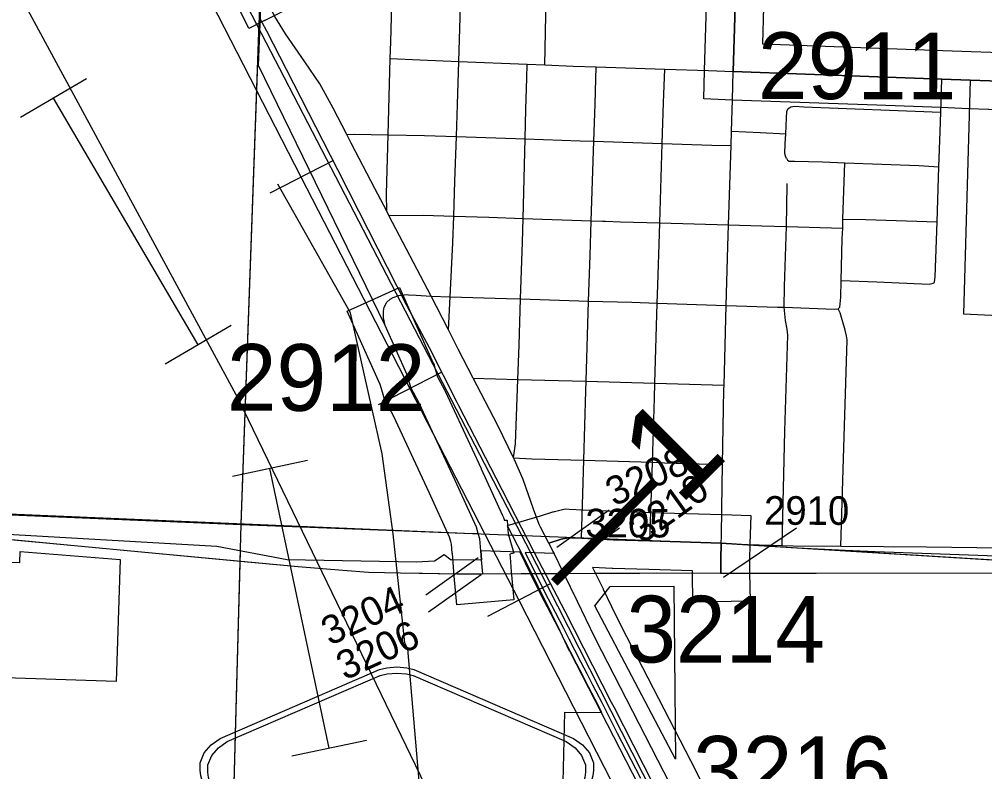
# Model space of a CAD drawing. Extents: x -157.2 to -99.3, y 12.2 to 46.2.
# Drawn here: x -140.306 to -139.294, y 17.77 to 18.559 of the extents above; entities that cross this region are included whole.
import ezdxf

# ---------------------------------------------------------------- set-up
doc = ezdxf.new("R2010")
doc.units = 0
for name, color, linetype in [('tdCoCityStreetMajor', 7, 'Continuous'), ('tdCoCityStreetMinor', 7, 'Continuous'), ('tdCoCorpBndry', 7, 'Continuous'), ('tdCoHydroRiver', 7, 'Continuous'), ('tdCoPipe', 7, 'Continuous'), ('tdCoPriCL', 7, 'Continuous'), ('tdCoPriNonDiv', 7, 'Continuous'), ('tdCoPriNonDivCL', 7, 'Continuous'), ('tdCoRRCL', 7, 'Continuous'), ('tdCoSecRdNmbr', 7, 'Continuous'), ('tdCoSecRteBand', 7, 'Continuous'), ('tdCoSecRteCL', 7, 'Continuous'), ('tdCoSectLine', 7, 'Continuous'), ('tdCoSectLinePart', 7, 'Continuous'), ('tdCoShieldCoRteHrd', 7, 'Continuous'), ('tdCoSurfAsphalt', 7, 'Continuous'), ('tdCoSurfConc', 7, 'Continuous'), ('tdCoSurfGravel', 7, 'Continuous'), ('tdStHwyPriRefPost1', 7, 'Continuous')]:
    doc.layers.add(name, color=color, linetype=linetype)

msp = doc.modelspace()

# ---------------------------------------------------------------- linework, layer by layer
at = {"layer": 'tdCoCityStreetMajor'}
for p, q in [((-139.8506, 18.3529), (-139.8494, 18.3895)), ((-139.7509, 18.01), (-139.7596, 18.0268))]:
    msp.add_line(p, q, dxfattribs=at)
for points in [[(-139.8453, 18.5151), (-139.8432, 18.5847), (-139.842, 18.627), (-139.8412, 18.6547), (-139.8385, 18.7513), (-139.8395, 18.7584), (-139.8412, 18.7616)], [(-139.8744, 18.2691), (-139.9186, 18.3536), (-139.9209, 18.3582), (-139.9333, 18.3818), (-139.9582, 18.4296), (-139.9628, 18.4385), (-139.9772, 18.4661), (-139.991, 18.4918), (-140.0067, 18.5147), (-140.027, 18.5441), (-140.0381, 18.5623), (-140.0497, 18.5852), (-140.0521, 18.5901)], [(-139.8494, 18.3895), (-139.8478, 18.4364), (-139.8466, 18.4699), (-139.8453, 18.5151)], [(-139.8453, 18.5151), (-139.7734, 18.5122), (-139.755, 18.5115), (-139.7253, 18.5103), (-139.7011, 18.5095), (-139.629, 18.5071), (-139.5833, 18.5056), (-139.5574, 18.5047)], [(-139.5693, 18.0465), (-139.5685, 18.0923), (-139.5671, 18.1712), (-139.567, 18.1757), (-139.5648, 18.2593), (-139.5631, 18.3209), (-139.5624, 18.3437), (-139.5597, 18.4269), (-139.5593, 18.4419), (-139.5582, 18.475), (-139.5574, 18.5047)], [(-139.8562, 18.2335), (-139.8544, 18.2684), (-139.8516, 18.3249), (-139.8506, 18.3529)], [(-139.9226, 18.2383), (-139.9241, 18.2462), (-139.9243, 18.2531), (-139.9236, 18.2573), (-139.9209, 18.2625), (-139.9174, 18.2659), (-139.9142, 18.2677), (-139.9083, 18.2696), (-139.8997, 18.2706), (-139.8981, 18.2705)], [(-139.8981, 18.2705), (-139.8901, 18.2699), (-139.8744, 18.2691)], [(-139.7596, 18.0268), (-139.7611, 18.0296), (-139.767, 18.0457), (-139.7779, 18.0767), (-139.7868, 18.0972), (-139.7878, 18.0993), (-139.8048, 18.1339), (-139.8301, 18.1828), (-139.846, 18.2134), (-139.8562, 18.2335), (-139.8686, 18.258), (-139.8744, 18.2691)], [(-139.57, 18.0099), (-139.5698, 18.017), (-139.5693, 18.0465)], [(-139.8221, 18.0018), (-139.8232, 18.0144), (-139.8248, 18.02)], [(-139.57, 18.0099), (-139.5422, 18.0084), (-139.5061, 18.0075), (-139.4947, 18.0072), (-139.4444, 18.0067), (-139.3547, 18.0059), (-139.3019, 18.0053), (-139.2635, 18.0048), (-139.2544, 18.0059), (-139.2477, 18.0079), (-139.2381, 18.0118), (-139.2319, 18.0144), (-139.2262, 18.0154), (-139.2207, 18.0157), (-139.2153, 18.0144), (-139.2106, 18.0121), (-139.207, 18.0085), (-139.2059, 18.0063), (-139.2039, 18.0022), (-139.2034, 17.9996), (-139.2027, 17.9947), (-139.2027, 17.9941), (-139.2027, 17.9935)]]:
    msp.add_lwpolyline(points, dxfattribs=at)
at = {"layer": 'tdCoCityStreetMinor'}
for p, q in [((-139.755, 18.5115), (-139.7536, 18.5807)), ((-139.7756, 18.4339), (-139.7748, 18.4651)), ((-139.7037, 18.4314), (-139.703, 18.4507)), ((-139.4423, 18.3497), (-139.4404, 18.4088)), ((-139.5017, 18.3419), (-139.5008, 18.3857)), ((-139.5008, 18.3857), (-139.5008, 18.387)), ((-139.8506, 18.3529), (-139.8136, 18.3517)), ((-139.4473, 18.2557), (-139.4473, 18.2557))]:
    msp.add_line(p, q, dxfattribs=at)
for points in [[(-139.9209, 18.3582), (-139.9211, 18.3764), (-139.9194, 18.4383), (-139.9172, 18.5181), (-139.9167, 18.5357), (-139.915, 18.5879), (-139.9132, 18.6415), (-139.913, 18.6474), (-139.9115, 18.6511), (-139.9093, 18.6538), (-139.9081, 18.6548)], [(-139.9172, 18.5181), (-139.8861, 18.5167), (-139.8453, 18.5151)], [(-139.7748, 18.4651), (-139.7739, 18.4975), (-139.7734, 18.5122)], [(-139.703, 18.4507), (-139.7024, 18.4706), (-139.7011, 18.5095)], [(-139.6371, 18.2616), (-139.6365, 18.2805), (-139.6348, 18.3345), (-139.6345, 18.3458), (-139.6319, 18.429), (-139.6306, 18.4721), (-139.629, 18.5071)], [(-139.3462, 18.2841), (-139.3455, 18.2891), (-139.3436, 18.3469), (-139.3416, 18.4047), (-139.3404, 18.4418), (-139.3397, 18.4621), (-139.3385, 18.4967)], [(-139.5016, 18.4136), (-139.5021, 18.4146), (-139.5034, 18.4186), (-139.5029, 18.4287), (-139.5024, 18.4392), (-139.5016, 18.4561), (-139.5012, 18.4627), (-139.4999, 18.4659), (-139.4982, 18.4669)], [(-139.4982, 18.4669), (-139.497, 18.4677), (-139.4928, 18.4681), (-139.4832, 18.4674), (-139.3397, 18.4621)], [(-139.5593, 18.4419), (-139.529, 18.4405), (-139.5024, 18.4392)], [(-139.9628, 18.4385), (-139.9549, 18.439), (-139.9194, 18.4383), (-139.8814, 18.4376), (-139.8478, 18.4364), (-139.7756, 18.4339)], [(-139.7805, 18.266), (-139.7786, 18.3256), (-139.7779, 18.3505), (-139.7756, 18.4339), (-139.7756, 18.4339)], [(-139.7756, 18.4339), (-139.7179, 18.4319), (-139.7037, 18.4314)], [(-139.7165, 18.015), (-139.7152, 18.0617), (-139.7142, 18.0968), (-139.712, 18.1695), (-139.7117, 18.1798), (-139.7091, 18.2638), (-139.7076, 18.3116), (-139.7064, 18.3481), (-139.7037, 18.4314)], [(-139.7037, 18.4314), (-139.6319, 18.429), (-139.5798, 18.4272), (-139.5597, 18.4269)], [(-139.5016, 18.4136), (-139.5004, 18.4117), (-139.4987, 18.4107), (-139.4933, 18.4104), (-139.4637, 18.4097), (-139.4404, 18.4088), (-139.3628, 18.406), (-139.3416, 18.4047)], [(-139.9186, 18.3536), (-139.8822, 18.354), (-139.8506, 18.3529)], [(-139.8136, 18.3517), (-139.7779, 18.3505), (-139.7064, 18.3481), (-139.6947, 18.3477)], [(-139.4473, 18.2557), (-139.4457, 18.2575), (-139.4447, 18.2679), (-139.4442, 18.2854), (-139.443, 18.3291), (-139.4426, 18.3402), (-139.4423, 18.3497)], [(-139.4423, 18.3497), (-139.4185, 18.3493), (-139.3436, 18.3469)], [(-139.6947, 18.3477), (-139.6915, 18.3476), (-139.6756, 18.3471)], [(-139.6756, 18.3471), (-139.6345, 18.3458), (-139.5624, 18.3437), (-139.5273, 18.3426), (-139.5017, 18.3419), (-139.4426, 18.3402)], [(-139.504, 18.2573), (-139.5036, 18.279), (-139.5017, 18.3419)], [(-139.4442, 18.2854), (-139.4067, 18.2839), (-139.352, 18.2817), (-139.3478, 18.2825), (-139.3463, 18.2832), (-139.3462, 18.2841)], [(-139.8744, 18.2691), (-139.8544, 18.2684), (-139.7954, 18.2664), (-139.7805, 18.266)], [(-139.7878, 18.0993), (-139.7857, 18.114), (-139.7833, 18.1817), (-139.782, 18.2176), (-139.7805, 18.266)], [(-139.7805, 18.266), (-139.7091, 18.2638), (-139.6637, 18.2625), (-139.6371, 18.2616)], [(-139.6449, 18.0122), (-139.6432, 18.0627), (-139.6422, 18.0947), (-139.64, 18.1621), (-139.6395, 18.1777), (-139.6371, 18.2616), (-139.6371, 18.2616)], [(-139.6371, 18.2616), (-139.5648, 18.2593), (-139.5108, 18.2575), (-139.504, 18.2573), (-139.4516, 18.2553), (-139.4474, 18.2556), (-139.4473, 18.2557)], [(-139.5061, 18.0075), (-139.5033, 18.1274), (-139.5002, 18.228), (-139.5009, 18.2342), (-139.5025, 18.2433), (-139.504, 18.2573)], [(-139.4444, 18.0067), (-139.4408, 18.1331), (-139.4379, 18.2231), (-139.4385, 18.2275), (-139.44, 18.2332), (-139.4452, 18.2516), (-139.4473, 18.2557)], [(-139.8301, 18.1828), (-139.7833, 18.1817), (-139.7406, 18.1806), (-139.7117, 18.1798), (-139.6395, 18.1777), (-139.567, 18.1757)], [(-139.7878, 18.0993), (-139.7685, 18.0985), (-139.7142, 18.0968), (-139.6422, 18.0947), (-139.6294, 18.0943), (-139.5685, 18.0923)]]:
    msp.add_lwpolyline(points, dxfattribs=at)
at = {"layer": 'tdCoCorpBndry'}
for points in [[(-140.3255, 18.041), (-139.831, 18.0201), (-139.8248, 18.02), (-139.8267, 18.0265), (-139.8491, 18.0755), (-139.8868, 18.1567), (-139.8955, 18.173), (-139.8994, 18.1865), (-139.9226, 18.2383), (-140.0554, 18.511), (-140.0514, 18.6078)], [(-139.5555, 18.5729), (-139.5574, 18.5047), (-139.4057, 18.4992), (-139.3385, 18.4967), (-139.309, 18.4956), (-139.316, 18.2503), (-139.228, 18.2464)], [(-139.7377, 17.6859), (-139.7342, 17.8326), (-139.6953, 17.8321), (-139.6992, 17.8398), (-139.7056, 17.8525), (-139.7092, 17.8592), (-139.7153, 17.8711), (-139.7215, 17.8829), (-139.7281, 17.8958), (-139.734, 17.9073), (-139.7398, 17.9187), (-139.7484, 17.9354), (-139.7595, 17.9566), (-139.77, 17.978), (-139.781, 18.0003), (-139.8221, 18.0018), (-139.8213, 17.9923), (-139.8532, 17.9921), (-139.8607, 17.9977), (-139.8707, 17.991), (-139.8896, 17.99), (-140.0252, 17.9923), (-140.0992, 18.0063), (-140.3247, 18.0194)], [(-139.1442, 17.9914), (-139.4086, 18.0009), (-139.4319, 18.0019), (-139.44, 18.0023), (-139.4901, 18.0045), (-139.57, 18.0099), (-139.6449, 18.0122), (-139.6829, 18.0134), (-139.7165, 18.015), (-139.7307, 18.0156), (-139.7379, 18.0139), (-139.7509, 18.01), (-139.748, 18.0041), (-139.7454, 17.999), (-139.7756, 18.0001), (-139.7647, 17.978), (-139.7552, 17.9587), (-139.7442, 17.9376), (-139.7356, 17.9208), (-139.7298, 17.9095), (-139.7239, 17.898), (-139.7173, 17.8851), (-139.7111, 17.8733), (-139.705, 17.8614), (-139.7014, 17.8547), (-139.695, 17.8419), (-139.6862, 17.8246), (-139.679, 17.8105), (-139.6647, 17.7828), (-139.6547, 17.7634)]]:
    msp.add_lwpolyline(points, dxfattribs=at)
for points in [[(-140.2047, 17.8649), (-140.3209, 17.8686), (-140.3193, 17.9193), (-140.3759, 17.921), (-140.3736, 17.9917), (-140.3057, 17.9895), (-140.3053, 18.0013), (-140.2006, 17.9928)], [(-139.6866, 17.9645), (-139.6198, 17.9647), (-139.618, 17.7834), (-139.7025, 17.9441)]]:
    msp.add_lwpolyline(points, close=True, dxfattribs=at)
at = {"layer": 'tdCoHydroRiver'}
msp.add_lwpolyline([(-140.17, 16.8918), (-140.1641, 16.9962), (-140.1601, 17.0229), (-139.9979, 17.261), (-139.9234, 17.4718), (-139.9059, 17.5755), (-139.8987, 17.6053), (-139.8873, 17.7644), (-139.8989, 17.899), (-139.9018, 17.9054), (-139.914, 18.0195), (-139.9256, 18.1036), (-139.9588, 18.2515), (-140.0351, 18.3866)], dxfattribs=at)
at = {"layer": 'tdCoPipe'}
for p, q in [((-140.2359, 18.4969), (-140.305, 18.4563)), ((-140.0841, 18.2381), (-140.1533, 18.1975)), ((-140.0041, 18.0965), (-140.0826, 18.0799)), ((-139.942, 17.803), (-140.0204, 17.7864))]:
    msp.add_line(p, q, dxfattribs=at)
for points in [[(-144.0839, 25.9289), (-143.0557, 24.1836), (-143.0817, 23.1552), (-142.6266, 23.0405), (-142.4589, 23.021), (-142.0525, 22.2835), (-141.7584, 21.7253), (-141.5819, 21.1849), (-141.5118, 21.0011), (-140.849, 20.0177), (-140.5583, 19.0507), (-140.0767, 18.1611), (-139.8647, 17.7233), (-139.9431, 16.503)], [(-140.1187, 18.2178), (-140.2704, 18.4766)], [(-139.9812, 17.7947), (-140.0434, 18.0882)]]:
    msp.add_lwpolyline(points, dxfattribs=at)
at = {"layer": 'tdCoPriCL'}
msp.add_lwpolyline([(-140.3329, 18.0153), (-140.2521, 18.0077), (-140.1707, 18), (-140.078, 17.9914), (-140.0139, 17.9855), (-139.9668, 17.9816), (-139.9399, 17.9796), (-139.9064, 17.9788), (-139.8832, 17.9784), (-139.8474, 17.9776), (-139.8205, 17.9777), (-139.78, 17.9779), (-139.7704, 17.978), (-139.7657, 17.978), (-139.7652, 17.978), (-139.7356, 17.9781), (-139.7028, 17.9783), (-139.6552, 17.9785), (-139.6381, 17.9786), (-139.5707, 17.9785), (-139.4704, 17.9783), (-139.2694, 17.9788)], dxfattribs=at)
at = {"layer": 'tdCoPriNonDiv'}
msp.add_lwpolyline([(-140.3722, 18.019), (-140.2521, 18.0077), (-140.1707, 18), (-140.0139, 17.9855), (-139.9668, 17.9816), (-139.9399, 17.9796), (-139.9064, 17.9788), (-139.8474, 17.9776), (-139.78, 17.9779), (-139.6552, 17.9785), (-139.6381, 17.9786), (-139.4704, 17.9783), (-139.2694, 17.9788), (-139.0757, 17.9795), (-139.0563, 17.9796), (-138.8482, 17.9796), (-138.7952, 17.9783), (-138.701, 17.9744), (-138.6575, 17.9724), (-138.4432, 17.9628), (-138.2124, 17.9525), (-138.0085, 17.9436), (-137.7922, 17.9335), (-137.5683, 17.9224)], dxfattribs=at)
at = {"layer": 'tdCoPriNonDivCL'}
for points in [[(-140.3722, 18.019), (-140.2521, 18.0077), (-140.1707, 18), (-140.078, 17.9914), (-140.0139, 17.9855), (-139.9668, 17.9816), (-139.9399, 17.9796), (-139.9064, 17.9788), (-139.8832, 17.9784), (-139.8474, 17.9776), (-139.8205, 17.9777), (-139.78, 17.9779), (-139.7704, 17.978), (-139.7704, 17.978), (-139.7657, 17.978), (-139.7652, 17.978), (-139.7356, 17.9781), (-139.7028, 17.9783), (-139.6552, 17.9785), (-139.6381, 17.9786), (-139.5707, 17.9785), (-139.4704, 17.9783), (-139.2694, 17.9788)], [(-140.3722, 18.019), (-140.2521, 18.0077), (-140.1707, 18), (-140.078, 17.9914), (-140.0139, 17.9855), (-139.9668, 17.9816), (-139.9399, 17.9796), (-139.9064, 17.9788), (-139.8832, 17.9784), (-139.8474, 17.9776), (-139.8205, 17.9777), (-139.78, 17.9779), (-139.7704, 17.978), (-139.7704, 17.978), (-139.7657, 17.978), (-139.7651, 17.978), (-139.7356, 17.9781), (-139.7028, 17.9783), (-139.6552, 17.9785), (-139.6381, 17.9786), (-139.5707, 17.9785), (-139.4704, 17.9783), (-139.2694, 17.9788)]]:
    msp.add_lwpolyline(points, dxfattribs=at)
at = {"layer": 'tdCoRRCL'}
for p, q in [((-139.7746, 18.0091), (-140.1996, 18.8285)), ((-139.9768, 18.4113), (-140.0436, 18.3771)), ((-139.8629, 18.1891), (-139.9298, 18.1551)), ((-139.7486, 17.9674), (-139.8152, 17.9328))]:
    msp.add_line(p, q, dxfattribs=at)
for points in [[(-139.2081, 16.8384), (-139.3243, 17.0586), (-139.4392, 17.2821), (-139.5532, 17.5044), (-139.6679, 17.7268), (-139.7817, 17.9491), (-139.8962, 18.1717), (-140.0105, 18.3939), (-140.1246, 18.6162), (-140.2392, 18.8384), (-140.3534, 19.0604)], [(-139.3568, 17.2044), (-139.3806, 17.2498), (-139.4221, 17.331), (-139.4259, 17.3384), (-139.4661, 17.4165), (-139.5133, 17.5088), (-139.5602, 17.6), (-139.5914, 17.659), (-139.6415, 17.7575), (-139.6824, 17.8377), (-139.685, 17.8427), (-139.7337, 17.9382), (-139.7612, 17.9911), (-139.7657, 17.9997), (-139.8061, 18.0781), (-139.8452, 18.1539), (-139.8469, 18.1574), (-139.8761, 18.2147), (-139.8999, 18.2593), (-139.95, 18.3581), (-139.9723, 18.4016), (-140.026, 18.5067), (-140.0467, 18.5471), (-140.0537, 18.5597)], [(-138.9558, 16.4031), (-139.5297, 17.5273), (-139.7746, 18.0091)]]:
    msp.add_lwpolyline(points, dxfattribs=at)
at = {"layer": 'tdCoSecRdNmbr'}
for p, q in [((-139.7424, 18.0058), (-139.6874, 18.045)), ((-139.7317, 17.9867), (-139.6767, 18.0258)), ((-139.5677, 17.9741), (-139.4909, 18.0261)), ((-139.88, 17.9557), (-139.8251, 17.9948)), ((-139.8769, 17.9379), (-139.8219, 17.9771))]:
    msp.add_line(p, q, dxfattribs=at)
at = {"layer": 'tdCoSecRteBand'}
for points in [[(-140.0118, 18.5768), (-140.0486, 18.5582), (-140.0488, 18.5579), (-140.049, 18.558), (-140.0654, 18.5498), (-140.0789, 18.5766)], [(-138.7382, 18.4424), (-138.9618, 18.4528), (-139.0969, 18.4586), (-139.2893, 18.4648), (-139.2894, 18.4648), (-139.2895, 18.4648), (-139.3102, 18.4656), (-139.3396, 18.4667), (-139.4068, 18.4692), (-139.5585, 18.4747), (-139.5882, 18.4758), (-139.5874, 18.5055), (-139.5855, 18.5737)], [(-139.5255, 18.5721), (-139.5266, 18.5336), (-139.4046, 18.5292), (-139.4046, 18.5292), (-139.4046, 18.5292), (-139.3374, 18.5267), (-139.3079, 18.5255), (-139.2873, 18.5248), (-139.0948, 18.5186), (-139.0946, 18.5186), (-139.0944, 18.5186), (-138.9591, 18.5127), (-138.9591, 18.5127), (-138.959, 18.5127), (-138.7354, 18.5024)], [(-139.6502, 17.7434), (-139.7286, 17.8958), (-139.7288, 17.8962), (-139.729, 17.8965), (-139.7391, 17.9175), (-139.7478, 17.9355), (-139.7622, 17.965), (-139.7724, 17.9858), (-139.7748, 17.9908), (-139.7776, 17.9962), (-139.7942, 18.0282), (-139.7935, 18.0195), (-139.7877, 17.9994), (-139.7917, 17.9982), (-139.7914, 17.9948), (-139.7902, 17.9803), (-139.7876, 17.9504), (-139.8474, 17.9453), (-139.85, 17.9752), (-139.8512, 17.9897), (-139.852, 17.9993), (-139.852, 17.9993), (-139.8521, 17.9994), (-139.8521, 17.9994), (-139.8528, 18.0087), (-139.8536, 18.0117), (-139.8537, 18.0117), (-139.8537, 18.0117), (-139.8537, 18.0117), (-139.8549, 18.0161), (-139.8764, 18.063), (-139.9137, 18.1433), (-139.922, 18.1589), (-139.9234, 18.1616), (-139.9243, 18.1646), (-139.9277, 18.1762), (-139.95, 18.2261), (-139.9622, 18.2534), (-139.9075, 18.2779), (-139.8952, 18.2506), (-139.872, 18.1988), (-139.8712, 18.1969), (-139.8706, 18.1949), (-139.8675, 18.1843), (-139.8603, 18.1707), (-139.86, 18.17), (-139.8596, 18.1693), (-139.8219, 18.0882), (-139.8219, 18.0881), (-139.8218, 18.088), (-139.7994, 18.039), (-139.7984, 18.0369), (-139.7978, 18.0347), (-139.7976, 18.0339), (-139.7947, 18.0341), (-139.7942, 18.0283), (-139.7596, 18.0387), (-139.7466, 18.0426), (-139.7458, 18.0429), (-139.7449, 18.0431), (-139.7378, 18.0448), (-139.7336, 18.0458), (-139.7294, 18.0456), (-139.7151, 18.0449), (-139.6817, 18.0434), (-139.644, 18.0422), (-139.5691, 18.0399), (-139.5391, 18.039), (-139.54, 18.009), (-139.5405, 17.9924), (-139.5403, 17.979), (-139.5398, 17.949), (-139.5997, 17.948), (-139.6003, 17.978), (-139.6003, 17.9809), (-139.6459, 17.9823), (-139.6838, 17.9834), (-139.6841, 17.9834), (-139.6843, 17.9834), (-139.7049, 17.9844), (-139.6939, 17.9618), (-139.6938, 17.9617), (-139.6938, 17.9617), (-139.6851, 17.9436), (-139.6751, 17.9229), (-139.5968, 17.7709), (-139.5968, 17.7708), (-139.5968, 17.7708), (-139.5619, 17.7027)]]:
    msp.add_lwpolyline(points, dxfattribs=at)
at = {"layer": 'tdCoSecRteCL'}
for points in [[(-138.0691, 18.4398), (-138.1661, 18.4443), (-138.3617, 18.4541), (-138.4758, 18.4601), (-138.6265, 18.4672), (-138.7368, 18.4724), (-138.9604, 18.4828), (-139.0957, 18.4886), (-139.2883, 18.4948), (-139.309, 18.4956), (-139.3385, 18.4967), (-139.4057, 18.4992), (-139.5574, 18.5047), (-139.5555, 18.5729), (-139.554, 18.6279), (-139.5507, 18.7578), (-139.5498, 18.7949), (-139.5449, 18.9653), (-139.544, 18.9997)], [(-139.8248, 18.02), (-139.8248, 18.02), (-139.8267, 18.0265), (-139.8491, 18.0755), (-139.8868, 18.1567), (-139.8955, 18.173), (-139.8994, 18.1865), (-139.9226, 18.2383)], [(-139.5749, 17.6623), (-139.6235, 17.7571), (-139.7019, 17.9095), (-139.7121, 17.9306), (-139.7208, 17.9486), (-139.7352, 17.9781), (-139.7454, 17.999), (-139.748, 18.0043), (-139.7509, 18.01), (-139.7379, 18.0139), (-139.7307, 18.0156), (-139.7165, 18.015), (-139.6829, 18.0134), (-139.6449, 18.0122), (-139.57, 18.0099), (-139.5705, 17.9926), (-139.5703, 17.9785)], [(-139.8201, 17.9777), (-139.8213, 17.9923), (-139.8221, 18.0018), (-139.8221, 18.0018)]]:
    msp.add_lwpolyline(points, dxfattribs=at)
at = {"layer": 'tdCoSectLine'}
for points in [[(-140.0736, 18.0295), (-140.0378, 19.0193)], [(-141.0567, 18.0706), (-140.0736, 18.0295)], [(-140.1006, 17.0343), (-140.0736, 18.0295)], [(-140.0736, 18.0295), (-139.5704, 18.0099), (-139.0757, 17.9795)]]:
    msp.add_lwpolyline(points, dxfattribs=at)
at = {"layer": 'tdCoSectLinePart'}
for points in [[(-140.0736, 18.0303), (-140.0546, 18.5554)], [(-140.0998, 17.0643), (-140.0744, 18.0016)], [(-139.4609, 18.0032), (-139.1059, 17.9814)]]:
    msp.add_lwpolyline(points, dxfattribs=at)
at = {"layer": 'tdCoShieldCoRteHrd'}
for points in [[(-140.0301, 17.4699), (-140.112, 17.7528), (-140.1159, 17.7659), (-140.1166, 17.7718), (-140.1166, 17.7796), (-140.1124, 17.7899), (-140.1051, 17.7984), (-140.0956, 17.8051), (-139.9283, 17.8775), (-139.9208, 17.8791), (-139.9103, 17.88), (-139.8999, 17.8791), (-139.8924, 17.8775), (-139.7251, 17.8051), (-139.7155, 17.7984), (-139.7083, 17.7899), (-139.704, 17.7796), (-139.704, 17.7718), (-139.7048, 17.7659), (-139.7086, 17.7528), (-139.7906, 17.4699)], [(-140.0242, 17.4762), (-140.104, 17.7515), (-140.1077, 17.7641), (-140.1084, 17.7698), (-140.1084, 17.7773), (-140.1043, 17.7872), (-140.0973, 17.7953), (-140.0881, 17.8017), (-139.9276, 17.8712), (-139.9203, 17.8727), (-139.9103, 17.8736), (-139.9003, 17.8727), (-139.8931, 17.8712), (-139.7325, 17.8017), (-139.7233, 17.7953), (-139.7164, 17.7872), (-139.7123, 17.7773), (-139.7123, 17.7698), (-139.713, 17.7641), (-139.7167, 17.7515), (-139.7964, 17.4762)]]:
    msp.add_lwpolyline(points, close=True, dxfattribs=at)
at = {"layer": 'tdCoSurfAsphalt'}
msp.add_line((-139.7352, 17.9781), (-139.7454, 17.999), dxfattribs=at)
for points in [[(-139.7509, 18.01), (-139.7379, 18.0139), (-139.7307, 18.0156), (-139.7165, 18.015), (-139.6829, 18.0134), (-139.6449, 18.0122), (-139.57, 18.0099)], [(-139.7454, 17.999), (-139.748, 18.0043), (-139.7509, 18.01)], [(-139.7121, 17.9306), (-139.7208, 17.9486), (-139.7352, 17.9781)], [(-139.5749, 17.6623), (-139.6235, 17.7571), (-139.7019, 17.9095), (-139.7121, 17.9306)]]:
    msp.add_lwpolyline(points, dxfattribs=at)
at = {"layer": 'tdCoSurfConc'}
msp.add_line((-139.5574, 18.5047), (-139.5555, 18.5729), dxfattribs=at)
msp.add_lwpolyline([(-139.5703, 17.9785), (-139.5705, 17.9926), (-139.57, 18.0099)], dxfattribs=at)
at = {"layer": 'tdCoSurfGravel'}
for p, q in [((-139.8248, 18.02), (-139.8248, 18.02)), ((-139.8221, 18.0018), (-139.8221, 18.0018)), ((-139.8213, 17.9923), (-139.8221, 18.0018)), ((-139.8201, 17.9777), (-139.8213, 17.9923))]:
    msp.add_line(p, q, dxfattribs=at)
for points in [[(-139.5574, 18.5047), (-139.4057, 18.4992), (-139.3385, 18.4967), (-139.309, 18.4956)], [(-139.309, 18.4956), (-139.2883, 18.4948), (-139.0957, 18.4886), (-138.9604, 18.4828), (-138.7368, 18.4724), (-138.6265, 18.4672), (-138.4758, 18.4601), (-138.3617, 18.4541), (-138.1661, 18.4443), (-138.0691, 18.4398)], [(-139.8248, 18.02), (-139.8267, 18.0265), (-139.8491, 18.0755), (-139.8868, 18.1567), (-139.8955, 18.173), (-139.8994, 18.1865), (-139.9226, 18.2383)]]:
    msp.add_lwpolyline(points, dxfattribs=at)

# ---------------------------------------------------------------- texts
at = {"layer": 'tdCoSecRdNmbr'}
for s, height, rotation, p in [('2911', 0.07, 359.8944, (-139.5315, 18.4758)), ('2912', 0.07, 359.8944, (-140.0886, 18.1488)), ('3208', 0.03, 24.6879, (-139.6824, 18.048)), ('3210', 0.03, 35.6711, (-139.6526, 18.0085)), ('2910', 0.03, 359.8944, (-139.525, 18.0292)), ('3205', 0.03, 359.8944, (-139.7125, 18.016)), ('3204', 0.03, 24.6879, (-139.9806, 17.9019)), ('3214', 0.07, 359.8944, (-139.6695, 17.8848)), ('3206', 0.03, 24.6879, (-139.9648, 17.8656)), ('3216', 0.07, 359.8944, (-139.5996, 17.7376))]:
    msp.add_text(s, height=height, rotation=rotation, dxfattribs=at).set_placement(p)
at = {"layer": 'tdStHwyPriRefPost1'}
msp.add_text('‒‒1', height=0.1, rotation=45, dxfattribs=at).set_placement((-139.7191, 17.9427))

doc.saveas('drawing.dxf')
